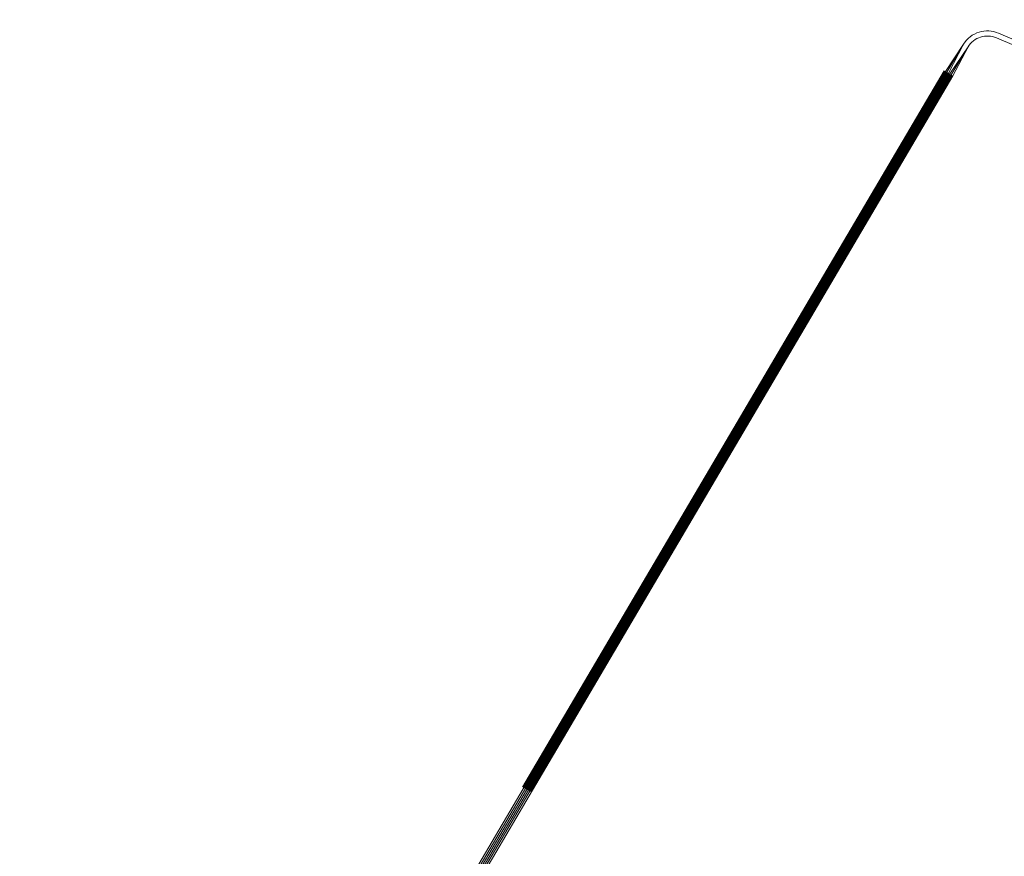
# Model space of a CAD drawing. Header units: metres. Extents: x 90551 to 91648, y 464474 to 467021.
# Tile 467 of 656: x 90803 to 90861, y 464910 to 464959. Entities that reach past the tile are written whole.
import ezdxf
from ezdxf.lldxf.tags import DXFTag

# ---------------------------------------------------------------- set-up
doc = ezdxf.new("R2010")
doc.units = ezdxf.units.M
doc.layers.add('B-OI-KL-ET_MS_10 KV_LIANDER NV PAC 2AI68G2-G', color=130, linetype='KL-MS-SO', lineweight=18)
doc.layers.add('B-OI-KL-ET_MS_MANTELBUIS_OVERIG_110_LIANDER NV PAC 2AI68G2-G', color=130, linetype='Continuous', lineweight=100, transparency=0.5)
tags = doc.linetypes.add('KL-MS-SO', pattern='A,4,-1,[103,NLCS.SHX,S=0.75,R=0,X=0,Y=0],-1,4,-1,["M",Standard,S=1,R=0,X=0,Y=-0.5],-2', length=13).pattern_tags.tags
tags[18] = DXFTag(74, 10)

msp = doc.modelspace()

# ---------------------------------------------------------------- linework, layer by layer
at = {"layer": 'B-OI-KL-ET_MS_10 KV_LIANDER NV PAC 2AI68G2-G', "flags": 128}
for points in [[(90882.767, 464959.387), (90878.923, 464952.554), (90878.448, 464951.588), (90878.412, 464951.533), (90878.372, 464951.482), (90878.327, 464951.435), (90878.278, 464951.391), (90878.226, 464951.352), (90878.171, 464951.318), (90878.113, 464951.288), (90878.053, 464951.264), (90877.99, 464951.244), (90877.927, 464951.231), (90877.862, 464951.222), (90877.797, 464951.22), (90877.732, 464951.223), (90877.667, 464951.231), (90877.604, 464951.245), (90877.541, 464951.264), (90860.343, 464958.589), (90860.207, 464958.642), (90860.066, 464958.683), (90859.923, 464958.71), (90859.778, 464958.725), (90859.632, 464958.727), (90859.487, 464958.716), (90859.343, 464958.692), (90859.202, 464958.655), (90859.064, 464958.606), (90858.932, 464958.545), (90858.806, 464958.472), (90858.686, 464958.388), (90858.575, 464958.294), (90858.472, 464958.19), (90858.379, 464958.077), (90858.297, 464957.957)], [(90883.028, 464959.24), (90879.189, 464952.414), (90878.712, 464951.445), (90878.662, 464951.368), (90878.606, 464951.294), (90878.543, 464951.227), (90878.475, 464951.164), (90878.401, 464951.108), (90878.323, 464951.059), (90878.241, 464951.017), (90878.155, 464950.982), (90878.067, 464950.954), (90877.977, 464950.935), (90877.885, 464950.923), (90877.793, 464950.92), (90877.701, 464950.924), (90877.609, 464950.937), (90877.519, 464950.957), (90877.431, 464950.985), (90860.222, 464958.315), (90860.111, 464958.358), (90859.997, 464958.391), (90859.88, 464958.414), (90859.762, 464958.426), (90859.643, 464958.427), (90859.524, 464958.418), (90859.407, 464958.399), (90859.292, 464958.369), (90859.18, 464958.329), (90859.072, 464958.279), (90858.969, 464958.22), (90858.871, 464958.152), (90858.78, 464958.075), (90858.697, 464957.991), (90858.621, 464957.899), (90858.553, 464957.801)], [(90858.297, 464957.957), (90857.227, 464956.349), (90821.176, 464895.064), (90819.833, 464892.794), (90819.781, 464892.711), (90819.723, 464892.634), (90819.657, 464892.562), (90819.586, 464892.496), (90819.509, 464892.436), (90819.427, 464892.384), (90819.341, 464892.339), (90819.251, 464892.303), (90819.158, 464892.274), (90819.063, 464892.254), (90818.966, 464892.242), (90818.869, 464892.239), (90818.772, 464892.245), (90818.676, 464892.259), (90818.581, 464892.282), (90818.489, 464892.314), (90818.401, 464892.353), (90818.316, 464892.4), (90815.793, 464893.927), (90801.964, 464902.259), (90797.677, 464904.811), (90782.225, 464913.165)], [(90858.297, 464957.957), (90857.313, 464956.298), (90821.262, 464895.014), (90819.92, 464892.745), (90819.864, 464892.655), (90819.8, 464892.57), (90819.729, 464892.491), (90819.651, 464892.419), (90819.566, 464892.354), (90819.477, 464892.297), (90819.383, 464892.249), (90819.284, 464892.209), (90819.183, 464892.177), (90819.079, 464892.155), (90818.974, 464892.143), (90818.868, 464892.139), (90818.762, 464892.146), (90818.657, 464892.161), (90818.554, 464892.186), (90818.453, 464892.22), (90818.356, 464892.263), (90818.263, 464892.315), (90815.741, 464893.841), (90801.913, 464902.173), (90797.628, 464904.724), (90782.904, 464912.644)], [(90858.297, 464957.957), (90857.4, 464956.247), (90821.348, 464894.963), (90820.007, 464892.696), (90819.946, 464892.598), (90819.877, 464892.506), (90819.8, 464892.421), (90819.715, 464892.343), (90819.624, 464892.273), (90819.527, 464892.211), (90819.425, 464892.158), (90819.318, 464892.114), (90819.208, 464892.081), (90819.096, 464892.057), (90818.982, 464892.043), (90818.867, 464892.039), (90818.752, 464892.046), (90818.638, 464892.063), (90818.526, 464892.09), (90818.417, 464892.127), (90818.312, 464892.174), (90818.211, 464892.229), (90815.69, 464893.755), (90801.861, 464902.087), (90797.579, 464904.637), (90783.459, 464912.198)], [(90826.493, 464886.33), (90820.512, 464890.067), (90820.389, 464890.156), (90820.274, 464890.255), (90820.168, 464890.363), (90820.071, 464890.48), (90819.985, 464890.605), (90819.911, 464890.737), (90819.848, 464890.875), (90819.797, 464891.018), (90819.758, 464891.165), (90819.733, 464891.315), (90819.72, 464891.466), (90819.721, 464891.618), (90819.735, 464891.769), (90819.761, 464891.918), (90819.801, 464892.065), (90819.853, 464892.207), (90819.917, 464892.345), (90819.993, 464892.476), (90821.435, 464894.912), (90857.486, 464956.196), (90858.553, 464957.801), (90857.658, 464956.095), (90821.607, 464894.81), (90820.162, 464892.369), (90820.095, 464892.252), (90820.038, 464892.131), (90819.992, 464892.004), (90819.957, 464891.875), (90819.933, 464891.743), (90819.921, 464891.609), (90819.92, 464891.474), (90819.931, 464891.341), (90819.954, 464891.208), (90819.988, 464891.078), (90820.032, 464890.952), (90820.088, 464890.829), (90820.154, 464890.712), (90820.23, 464890.602), (90820.315, 464890.498), (90820.409, 464890.402), (90820.511, 464890.314), (90820.62, 464890.236), (90825.733, 464887.041)], [(90858.553, 464957.801), (90857.572, 464956.145), (90821.521, 464894.861), (90820.077, 464892.422), (90820.006, 464892.298), (90819.945, 464892.169), (90819.896, 464892.035), (90819.859, 464891.896), (90819.834, 464891.756), (90819.821, 464891.613), (90819.82, 464891.47), (90819.832, 464891.328), (90819.856, 464891.187), (90819.892, 464891.048), (90819.94, 464890.913), (90819.999, 464890.783), (90820.07, 464890.659), (90820.151, 464890.541), (90820.241, 464890.43), (90820.341, 464890.328), (90820.45, 464890.235), (90820.566, 464890.151), (90826.067, 464886.715)]]:
    msp.add_lwpolyline(points, dxfattribs=at)
at = {"layer": 'B-OI-KL-ET_MS_MANTELBUIS_OVERIG_110_LIANDER NV PAC 2AI68G2-G', "flags": 128}
for points in [[(90832.457, 464914.241), (90857.227, 464956.348)], [(90832.543, 464914.19), (90857.313, 464956.297)], [(90832.629, 464914.14), (90857.399, 464956.247)], [(90832.802, 464914.038), (90857.572, 464956.145)]]:
    msp.add_lwpolyline(points, dxfattribs=at)

doc.saveas('drawing.dxf')
